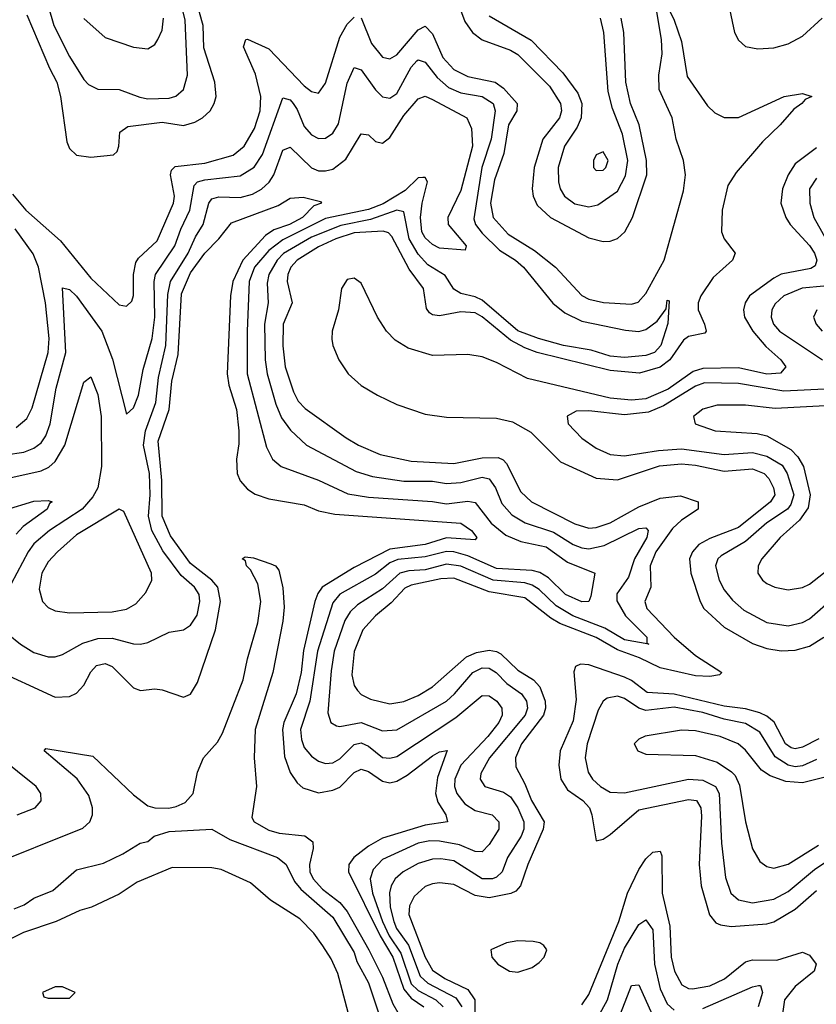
# Model space of a CAD drawing. Header units: inches. Extents: x 1694797 to 1849917, y 907313 to 1017959.
# Tile 331 of 656: x 1712530 to 1714769, y 1006777 to 1009546. Entities that reach past the tile are written whole.
import ezdxf

# ---------------------------------------------------------------- set-up
doc = ezdxf.new("R2010")
doc.units = ezdxf.units.IN
doc.header["$MEASUREMENT"] = 0
doc.layers.add('B7010', color=7, linetype='Continuous')

msp = doc.modelspace()

# ---------------------------------------------------------------- linework, layer by layer
at = {"layer": 'B7010', "color": 5}
for points, elevation in [([(1714380.3, 1010000), (1714417, 1009917), (1714440, 1009880), (1714470, 1009857), (1714535.9, 1009830), (1714537.3, 1009810), (1714483, 1009750), (1714478.3, 1009710), (1714488.8, 1009670), (1714522.2, 1009590), (1714539.3, 1009510), (1714550, 1009488.2), (1714570, 1009470.9), (1714604.4, 1009464.4), (1714650, 1009467.3), (1714690, 1009478.4), (1714730, 1009499.5), (1714785.6, 1009550)], 820), ([(1712574.2, 1009710), (1712626.3, 1009530), (1712670, 1009442.3), (1712710, 1009378), (1712723.6, 1009363.6), (1712750, 1009351), (1712810, 1009350.1), (1712867.9, 1009327.9), (1712890, 1009323.9), (1712950, 1009325.3), (1712968.6, 1009331.4), (1712990, 1009350.2), (1713001.8, 1009390), (1712995.3, 1009544.7), (1712964, 1009670)], 840), ([(1712550, 1009560.2), (1712613.3, 1009410), (1712634.3, 1009370), (1712645, 1009330), (1712662.7, 1009202.7), (1712670, 1009184), (1712690, 1009165.4), (1712730, 1009159.3), (1712793.8, 1009166.2), (1712804.1, 1009175.9), (1712808.9, 1009190), (1712811.4, 1009230), (1712833.8, 1009246.2), (1712930, 1009258.2), (1712990, 1009248.5), (1713021.9, 1009258.1), (1713043.7, 1009270), (1713064.9, 1009290), (1713076.7, 1009310), (1713082, 1009330), (1713078.5, 1009370), (1713047.1, 1009467.1), (1713045.7, 1009530), (1713023.6, 1009610)], 820), ([(1713490, 1009551.6), (1713518.9, 1009478.9), (1713550, 1009441.2), (1713570, 1009435.7), (1713590, 1009447.2), (1713650, 1009517.2), (1713670, 1009527.8), (1713690, 1009506.6), (1713719.6, 1009439.6), (1713750, 1009405.9), (1713790, 1009386.3), (1713866.6, 1009370), (1713890, 1009353.3), (1713928.1, 1009310), (1713927.5, 1009290), (1713903.8, 1009250), (1713890.7, 1009170), (1713864.4, 1009095.6), (1713852.9, 1009030), (1713860.7, 1008990), (1713902.7, 1008942.7), (1713977, 1008897), (1714035.7, 1008850), (1714110.1, 1008770.1), (1714130, 1008760.1), (1714171.2, 1008751.2), (1714250, 1008745.8), (1714268.1, 1008751.9), (1714290, 1008776.4), (1714341.5, 1008870), (1714395.5, 1009064.5), (1714401.7, 1009110), (1714396.1, 1009150), (1714375.6, 1009210), (1714363.5, 1009270), (1714327.2, 1009350), (1714326.8, 1009390), (1714335.6, 1009450), (1714333.7, 1009490), (1714316.1, 1009596.1)], 780), ([(1713756.3, 1009610), (1713781.4, 1009541.4), (1713802.3, 1009510), (1713830, 1009489.7), (1713910, 1009460.8), (1713930, 1009448.7), (1714019.1, 1009359.1), (1714049.8, 1009310), (1714052.8, 1009290), (1714047.3, 1009270), (1714000.8, 1009210), (1713976.3, 1009130), (1713970.1, 1009070), (1713972.9, 1009050), (1713984.5, 1009024.5), (1714021.8, 1008990), (1714130, 1008932.3), (1714170, 1008922.3), (1714190, 1008923.4), (1714210, 1008930.8), (1714230.8, 1008949.2), (1714252.9, 1008990), (1714292.4, 1009110), (1714291.9, 1009150), (1714271.4, 1009250), (1714247, 1009310), (1714233.3, 1009370), (1714227.9, 1009510), (1714220.3, 1009550)], 820), ([(1714350, 1009584.9), (1714370, 1009544.9), (1714390, 1009484.4), (1714406.5, 1009386.5), (1714463.7, 1009303.7), (1714483.9, 1009283.9), (1714510, 1009271.2), (1714550, 1009271), (1714678.7, 1009330), (1714730, 1009338.6), (1714756.3, 1009330), (1714738, 1009322), (1714728.9, 1009310), (1714705.9, 1009294.1), (1714667.9, 1009250), (1714617.6, 1009202.4), (1714543.4, 1009116.6), (1714520.3, 1009079.7), (1714504.9, 1009010), (1714502.3, 1008950), (1714510.1, 1008930.1), (1714541.1, 1008890), (1714533.6, 1008870), (1714479.3, 1008820.7), (1714444.3, 1008770), (1714437.1, 1008750), (1714437, 1008730), (1714454.5, 1008690), (1714459.2, 1008670), (1714455.5, 1008664.5), (1714410, 1008654.9), (1714395.5, 1008644.5), (1714357.7, 1008590), (1714330.6, 1008569.4), (1714272.4, 1008552.4), (1714190, 1008559.9), (1713984.6, 1008610), (1713950, 1008623), (1713910, 1008645.2), (1713830, 1008710.7), (1713810, 1008721.7), (1713770, 1008725), (1713710, 1008712.9), (1713690, 1008716), (1713682.1, 1008722.1), (1713673.9, 1008733.9), (1713664.7, 1008790), (1713624.6, 1008844.6), (1713576.4, 1008936.4), (1713566.3, 1008946.3), (1713551.3, 1008951.3), (1713470, 1008946.9), (1713418.3, 1008930), (1713370, 1008907.3), (1713310.1, 1008870), (1713292, 1008850), (1713283.4, 1008830), (1713281.7, 1008810), (1713295.8, 1008750), (1713270.7, 1008690), (1713269.3, 1008629.3), (1713276.6, 1008570), (1713299.6, 1008499.6), (1713313.1, 1008473.1), (1713332.3, 1008452.3), (1713447.4, 1008370), (1713482.3, 1008350), (1713543, 1008323), (1713630, 1008304.6), (1713750, 1008298.1), (1713830, 1008313.6), (1713874.5, 1008314.5), (1713888.8, 1008308.8), (1713898.2, 1008298.2), (1713938.6, 1008218.6), (1713968.4, 1008190), (1714090, 1008128.8), (1714130, 1008116.5), (1714150, 1008117.8), (1714190, 1008131.5), (1714270, 1008176.6), (1714330, 1008201), (1714387.1, 1008207.1), (1714436.8, 1008190), (1714437.5, 1008170), (1714390, 1008138.7), (1714364.6, 1008115.4), (1714318.2, 1008050), (1714301.8, 1008010), (1714303.9, 1007950), (1714287.3, 1007910), (1714292.8, 1007890), (1714370, 1007810.1), (1714430, 1007758.2), (1714503.2, 1007710), (1714496.6, 1007703.4), (1714470, 1007699.2), (1714430, 1007701.3), (1714330, 1007723.5), (1714271.8, 1007751.8), (1714210, 1007774.2), (1714150, 1007808.5), (1714048.1, 1007848.1), (1714022.9, 1007862.9), (1713950, 1007920.4), (1713850, 1007937), (1713750, 1007975.9), (1713713.4, 1007973.4), (1713630, 1007955.5), (1713612.8, 1007947.2), (1713574.1, 1007905.9), (1713530.1, 1007870), (1713494.6, 1007830), (1713470, 1007769.7), (1713463.4, 1007703.4), (1713470, 1007674), (1713479.4, 1007659.4), (1713490, 1007648.4), (1713515.7, 1007635.7), (1713570, 1007621.9), (1713610, 1007629), (1713650, 1007646), (1713690, 1007670.1), (1713786, 1007754), (1713813.8, 1007766.2), (1713850, 1007773.2), (1713870, 1007769.8), (1713882.4, 1007762.4), (1713930, 1007716.8), (1713973.9, 1007690), (1713991.6, 1007670), (1714006.8, 1007630), (1714007.5, 1007610), (1714002, 1007590), (1713940.3, 1007510), (1713923.9, 1007470), (1713924.8, 1007444.8), (1713950, 1007397.6), (1713968.2, 1007350), (1714004.1, 1007290), (1714001.6, 1007270), (1713958.2, 1007170), (1713937.6, 1007110), (1713924.4, 1007095.6), (1713910.9, 1007089.1), (1713850, 1007077), (1713810, 1007083.5), (1713750, 1007113.9), (1713710, 1007119.2), (1713690, 1007115.7), (1713670, 1007108), (1713639.2, 1007080.8), (1713626, 1007054), (1713624, 1007030), (1713670, 1006909.6), (1713690, 1006873.1), (1713725.4, 1006850), (1713790, 1006819.1), (1713809.4, 1006790), (1713809.1, 1006629.1)], 780), ([(1712510, 1009055.8), (1712547.2, 1009010), (1712644.5, 1008924.5), (1712730, 1008818.8), (1712810, 1008744.2), (1712830, 1008740.3), (1712845, 1008755), (1712849.8, 1008770.2), (1712850.3, 1008830), (1712856.4, 1008863.6), (1712864.1, 1008875.9), (1712916, 1008924), (1712962.3, 1009030), (1712965.5, 1009050), (1712953.7, 1009110), (1712956.8, 1009123.2), (1712967.2, 1009132.8), (1713050, 1009142.4), (1713130, 1009165.4), (1713160.7, 1009190), (1713190, 1009240.4), (1713206, 1009290), (1713207.7, 1009330), (1713192.7, 1009392.7), (1713159.1, 1009470), (1713165.6, 1009490), (1713170, 1009491.6), (1713230, 1009464.6), (1713330, 1009360.5), (1713350, 1009343.8), (1713370, 1009339.4), (1713390, 1009367.2), (1713430, 1009496.6), (1713450, 1009533.6), (1713470, 1009553.5)], 780), ([(1712710, 1009549.4), (1712770, 1009496.1), (1712850, 1009469.3), (1712890, 1009464.2), (1712910, 1009476), (1712918.2, 1009490), (1712930, 1009517.1), (1712934.4, 1009550)], 860), ([(1713850, 1009556.6), (1713968.1, 1009488.1), (1714056.8, 1009396.8), (1714099.1, 1009339.1), (1714110.1, 1009310), (1714108.3, 1009270), (1714096.5, 1009243.5), (1714061, 1009190), (1714043.6, 1009130), (1714044.1, 1009090), (1714049.6, 1009070), (1714061.7, 1009050), (1714090, 1009028.7), (1714130, 1009020.1), (1714155, 1009025), (1714210, 1009063.6), (1714233.1, 1009106.9), (1714239.6, 1009150), (1714224.2, 1009224.2), (1714196.4, 1009296.4), (1714183.9, 1009343.9), (1714171.8, 1009510), (1714162.5, 1009550)], 840), ([(1712490, 1008322.7), (1712542, 1008330), (1712570, 1008340.7), (1712590, 1008355.7), (1712603.7, 1008376.3), (1712615.4, 1008410), (1712632.9, 1008510), (1712659.6, 1008610), (1712650, 1008791.7), (1712670, 1008787.7), (1712690, 1008768.9), (1712760.8, 1008670), (1712791.1, 1008591.1), (1712830, 1008437), (1712850, 1008454.7), (1712863.6, 1008490), (1712877.4, 1008562.6), (1712902.4, 1008650), (1712909.5, 1008710), (1712908.2, 1008810), (1712912.1, 1008830), (1712966.1, 1008910), (1712982.6, 1008957.4), (1713007.9, 1009010), (1713020.4, 1009079.6), (1713029.8, 1009090.2), (1713050, 1009096.1), (1713150, 1009106.9), (1713188.8, 1009131.2), (1713212.6, 1009167.4), (1713270, 1009326), (1713290, 1009320.7), (1713298.5, 1009310), (1713310, 1009293.4), (1713330, 1009245.3), (1713350, 1009221.9), (1713370, 1009212.2), (1713390, 1009212.9), (1713410, 1009227.2), (1713426.4, 1009253.6), (1713450, 1009367.9), (1713470, 1009411.8), (1713490, 1009405.5), (1713530, 1009348.8), (1713550, 1009329.5), (1713570, 1009325.8), (1713590, 1009338.8), (1713630, 1009412.7), (1713646.4, 1009430), (1713650, 1009433.3), (1713670, 1009426.8), (1713703.8, 1009383.8), (1713735.7, 1009355.7), (1713770, 1009340.4), (1713830, 1009330), (1713860.5, 1009310), (1713866.3, 1009290), (1713855.3, 1009210), (1713829, 1009130), (1713806.1, 1008986.1), (1713811.5, 1008970), (1713830, 1008946), (1713878.3, 1008898.3), (1713923.8, 1008870), (1713945.9, 1008850), (1714028.6, 1008748.6), (1714062.2, 1008722.2), (1714110, 1008698.2), (1714233, 1008673), (1714270, 1008669.4), (1714290, 1008675.1), (1714321.6, 1008698.4), (1714347.1, 1008732.9), (1714350, 1008757.3), (1714355.5, 1008755.5), (1714351.5, 1008691.5), (1714331.7, 1008630), (1714314.1, 1008610), (1714290, 1008601.5), (1714230, 1008596.4), (1714190, 1008599.9), (1714136.4, 1008616.4), (1714058.2, 1008630), (1713988.4, 1008650), (1713930, 1008671.4), (1713830, 1008757.7), (1713810, 1008767.1), (1713770, 1008776.2), (1713750, 1008788.7), (1713726.3, 1008826.3), (1713677, 1008857), (1713650, 1008886.4), (1713624.7, 1008930), (1713610, 1009005.4), (1713590.2, 1009010.2), (1713515.6, 1008984.4), (1713432.9, 1008967.1), (1713350, 1008935), (1713271.7, 1008888.3), (1713253.5, 1008870), (1713230.1, 1008830), (1713225.3, 1008805.3), (1713228.6, 1008750), (1713218.5, 1008690), (1713219.9, 1008590), (1713225.4, 1008550), (1713250, 1008464.7), (1713266.1, 1008426.1), (1713291.4, 1008391.4), (1713336.1, 1008350), (1713475.9, 1008275.9), (1713521.8, 1008261.8), (1713610, 1008248.1), (1713690, 1008248.4), (1713730, 1008241.9), (1713770, 1008244.6), (1713830, 1008259.4), (1713850, 1008255.3), (1713867.2, 1008230), (1713885.1, 1008185.1), (1713913.3, 1008153.3), (1713950.9, 1008130.9), (1714030, 1008104.6), (1714085.4, 1008070), (1714110, 1008060.5), (1714130, 1008058.5), (1714172.6, 1008067.4), (1714270, 1008115.5), (1714290, 1008117.5), (1714296.8, 1008110), (1714292.4, 1008090), (1714258.3, 1008030), (1714241.4, 1007978.6), (1714208.8, 1007931.2), (1714208.2, 1007911.8), (1714232.4, 1007870), (1714293.2, 1007810), (1714293.1, 1007793.1), (1714298, 1007790), (1714230, 1007801.9), (1714174.7, 1007834.7), (1714085.2, 1007870), (1714038.1, 1007898.1), (1713990, 1007944), (1713970, 1007956.3), (1713950, 1007962.2), (1713860.6, 1007970), (1713770, 1008009), (1713730, 1008015), (1713670, 1007999.3), (1713623.6, 1007996.4), (1713598.6, 1007990), (1713550, 1007945.2), (1713479.5, 1007900.5), (1713459.2, 1007880.8), (1713443.9, 1007856.1), (1713414.1, 1007770), (1713405.1, 1007714.9), (1713396.5, 1007596.5), (1713404.8, 1007570), (1713420.6, 1007560.6), (1713430, 1007558.5), (1713490, 1007569.5), (1713550, 1007546.6), (1713590, 1007549.4), (1713729.4, 1007630), (1713752.1, 1007650), (1713803.3, 1007710), (1713830, 1007723.5), (1713850, 1007722.8), (1713869.6, 1007710), (1713899.4, 1007679.4), (1713940.5, 1007650), (1713954.3, 1007630), (1713956.9, 1007610), (1713951.2, 1007590), (1713850.4, 1007470), (1713826.1, 1007426.1), (1713824.3, 1007410), (1713837.2, 1007390), (1713890, 1007373.8), (1713910, 1007360.7), (1713930, 1007329.6), (1713946.6, 1007290), (1713946.7, 1007270), (1713939.2, 1007250), (1713901.3, 1007190), (1713885.8, 1007150), (1713870, 1007134.5), (1713858.8, 1007130), (1713830, 1007129.9), (1713750, 1007180.5), (1713713.7, 1007186.3), (1713690, 1007184.9), (1713650, 1007173.1), (1713607.5, 1007150), (1713585.5, 1007130), (1713573.8, 1007110), (1713569.1, 1007090.9), (1713571.3, 1007050), (1713581.2, 1007010), (1713589.3, 1006990), (1713623.1, 1006943.1), (1713655.9, 1006855.9), (1713676.8, 1006836.8), (1713755.5, 1006795.5), (1713772.3, 1006770)], 760), ([(1712497.7, 1007817.7), (1712532.1, 1007790), (1712570, 1007766.1), (1712610, 1007753.9), (1712630, 1007754), (1712650, 1007760.8), (1712707.3, 1007792.7), (1712750, 1007805.6), (1712790, 1007807.3), (1712850, 1007791.2), (1712870, 1007790.1), (1712890, 1007794.8), (1712950, 1007823.5), (1712990, 1007830.1), (1713010, 1007843), (1713028.5, 1007871.5), (1713036.7, 1007910), (1713034.3, 1007930), (1713021.1, 1007950), (1712983.5, 1007983.5), (1712932.1, 1008052.1), (1712901.2, 1008110), (1712891.7, 1008150), (1712896.9, 1008210), (1712894.4, 1008270), (1712878.2, 1008350), (1712883.3, 1008390), (1712912.5, 1008470), (1712920, 1008540), (1712941.1, 1008630), (1712946.6, 1008773.4), (1712953.9, 1008810), (1713003.7, 1008890), (1713024.3, 1008935.7), (1713046, 1008970), (1713061.5, 1009030), (1713070, 1009042.7), (1713090, 1009048.1), (1713150, 1009046), (1713184.4, 1009055.6), (1713210, 1009069.4), (1713231, 1009089), (1713244.7, 1009110), (1713270, 1009178.9), (1713290, 1009187.8), (1713350, 1009129.7), (1713370, 1009121.3), (1713390, 1009120.7), (1713410, 1009126.2), (1713446.5, 1009153.5), (1713490, 1009225.2), (1713510, 1009222.7), (1713530, 1009203.7), (1713550, 1009199.3), (1713570, 1009214.6), (1713610, 1009276.9), (1713650, 1009323.8), (1713670, 1009331.5), (1713690, 1009321.6), (1713786.5, 1009270), (1713799.9, 1009239.9), (1713802.8, 1009190), (1713770, 1009066), (1713733.8, 1008990), (1713734.4, 1008970), (1713784.7, 1008910), (1713782, 1008898), (1713710, 1008903.9), (1713690, 1008913.7), (1713670, 1008932.4), (1713660.4, 1008950), (1713656.8, 1008990), (1713661, 1009030), (1713676.4, 1009090), (1713670, 1009102.5), (1713662.7, 1009102.7), (1713650, 1009101.8), (1713613.8, 1009066.2), (1713551.6, 1009028.4), (1713510, 1009012.4), (1713390, 1008987), (1713270, 1008927.3), (1713230, 1008897.3), (1713190.3, 1008850), (1713174.6, 1008810), (1713169, 1008670), (1713168.9, 1008550), (1713224.1, 1008344.1), (1713240.5, 1008310), (1713265.2, 1008290), (1713370, 1008251.6), (1713452.6, 1008212.6), (1713510, 1008203), (1713690, 1008191.2), (1713730, 1008184.8), (1713790, 1008192.5), (1713810, 1008188.8), (1713855.6, 1008130), (1713896.4, 1008096.4), (1713939, 1008079), (1714010, 1008063.5), (1714070, 1008020.8), (1714146.5, 1007990), (1714135.2, 1007924.8), (1714130.1, 1007909.9), (1714110, 1007908.6), (1714064.6, 1007930), (1714016.7, 1007976.7), (1713991.7, 1007991.7), (1713970, 1007996.8), (1713870, 1008002.4), (1713790, 1008038.2), (1713750, 1008049.8), (1713730, 1008050.3), (1713670, 1008035.1), (1713592.4, 1008027.6), (1713570, 1008018.9), (1713530, 1007987.2), (1713430, 1007930.2), (1713410, 1007905.9), (1713366.6, 1007770), (1713345.2, 1007630), (1713319.1, 1007550), (1713322.2, 1007522.2), (1713330, 1007499.8), (1713350, 1007474.8), (1713370, 1007461.2), (1713390, 1007454.6), (1713410, 1007456.5), (1713430, 1007467.9), (1713470, 1007507.9), (1713490, 1007512.2), (1713510, 1007502.7), (1713550, 1007471.6), (1713570, 1007469), (1713590, 1007474.4), (1713755.9, 1007584.1), (1713830, 1007645.7), (1713850, 1007644.4), (1713871, 1007630), (1713885.3, 1007610), (1713886, 1007590), (1713876.6, 1007570), (1713845.8, 1007530), (1713769.9, 1007450.1), (1713753, 1007410), (1713752.5, 1007390), (1713758.9, 1007370), (1713780.8, 1007340.8), (1713810, 1007322), (1713857.8, 1007310), (1713876.9, 1007290), (1713876.6, 1007270), (1713850, 1007226.6), (1713830, 1007205.8), (1713810, 1007207.3), (1713766.1, 1007226.1), (1713710, 1007236), (1713682.9, 1007237.1), (1713650, 1007230.4), (1713550, 1007184.3), (1713523.4, 1007156.6), (1713515.4, 1007130), (1713521.4, 1007090), (1713549.6, 1007010), (1713568.4, 1006970), (1713601.4, 1006921.4), (1713630, 1006835.1), (1713650, 1006815.9), (1713700.1, 1006790), (1713720.6, 1006770)], 740), ([(1714770, 1009185.6), (1714710, 1009140.4), (1714690.4, 1009110), (1714673.7, 1009070), (1714669.7, 1009030), (1714683.1, 1008990), (1714695.8, 1008970), (1714750, 1008911.3), (1714763.9, 1008890), (1714771, 1008870), (1714766.1, 1008853.9), (1714753.8, 1008846.2), (1714670, 1008830.2), (1714650, 1008819.5), (1714581, 1008770), (1714569.3, 1008750), (1714564.8, 1008730), (1714567.3, 1008710), (1714591, 1008670), (1714626.8, 1008626.8), (1714669.1, 1008590), (1714683, 1008570), (1714668.1, 1008551.9), (1714630, 1008549.3), (1714550, 1008567.2), (1714450, 1008565.6), (1714423.2, 1008556.8), (1714352.5, 1008507.5), (1714290, 1008480.2), (1714250, 1008476), (1714190, 1008482.2), (1713956.9, 1008536.9), (1713870, 1008582.2), (1713830, 1008597.9), (1713790, 1008604.7), (1713690, 1008601.7), (1713622, 1008622), (1713585.1, 1008645.1), (1713560.9, 1008670), (1713535.4, 1008710), (1713490, 1008805.1), (1713470, 1008819.7), (1713450, 1008815.6), (1713434.2, 1008790), (1713426.2, 1008730), (1713408.3, 1008670), (1713407.3, 1008647.3), (1713410.1, 1008630), (1713427.3, 1008590), (1713453.2, 1008550), (1713490, 1008517.8), (1713535.6, 1008490), (1713590, 1008464.2), (1713670, 1008437), (1713730, 1008428.1), (1713870, 1008425.5), (1713915.5, 1008415.5), (1713966.4, 1008386.4), (1714050, 1008302.8), (1714150, 1008256.4), (1714210, 1008251.9), (1714328.8, 1008291.2), (1714390, 1008296.8), (1714430, 1008293.6), (1714510, 1008276.1), (1714590, 1008283), (1714622.1, 1008270), (1714635.7, 1008255.7), (1714648.6, 1008230), (1714652.7, 1008210), (1714640.1, 1008190), (1714550, 1008118.2), (1714470, 1008086.9), (1714438.6, 1008070), (1714421.1, 1008050), (1714413, 1008030), (1714416.5, 1007990), (1714442.5, 1007910), (1714453.1, 1007890), (1714510, 1007837.5), (1714590, 1007791.5), (1714630, 1007777.4), (1714670, 1007771.6), (1714710, 1007773), (1714750, 1007784.5), (1714790.6, 1007809.4)], 820), ([(1714770, 1009100.4), (1714750.1, 1009070), (1714750.5, 1009030), (1714762.2, 1008990), (1714818.1, 1008890)], 840), ([(1712450, 1007723.1), (1712630, 1007641), (1712670, 1007642.6), (1712690, 1007652.4), (1712710, 1007675.1), (1712730, 1007712.3), (1712745.5, 1007730), (1712770, 1007735.7), (1712790, 1007726.8), (1712850, 1007667.2), (1712870, 1007659.8), (1712910, 1007664.5), (1712930, 1007661.6), (1712990, 1007641.3), (1713010, 1007649.2), (1713030, 1007682), (1713080.4, 1007830), (1713094.2, 1007910), (1713086.7, 1007950), (1713069.9, 1007970), (1713010, 1008016.7), (1712954.2, 1008094.2), (1712930, 1008150), (1712929.2, 1008250), (1712919.1, 1008360.9), (1712949.8, 1008450.2), (1712957.8, 1008530), (1712975.5, 1008604.5), (1712984.7, 1008775.3), (1713010, 1008833.8), (1713050, 1008889.4), (1713089.6, 1008930), (1713124.9, 1008975.1), (1713256.1, 1009023.9), (1713290, 1009043.8), (1713326.9, 1009046.9), (1713375.1, 1009035.1), (1713378.7, 1009030), (1713356.9, 1009023.1), (1713325.1, 1008990), (1713288, 1008970), (1713244.7, 1008955.3), (1713220.6, 1008939.4), (1713157.1, 1008870), (1713129.5, 1008810), (1713122.9, 1008770), (1713113.3, 1008550), (1713117.9, 1008517.9), (1713139.2, 1008450), (1713145.9, 1008390), (1713146.3, 1008353.7), (1713139.7, 1008310), (1713141.3, 1008270), (1713149.3, 1008249.3), (1713170, 1008225.9), (1713192.1, 1008212.1), (1713230, 1008199.1), (1713330, 1008181.9), (1713370, 1008165.1), (1713416, 1008156), (1713770, 1008130.7), (1713799.6, 1008110), (1713815.3, 1008090), (1713810, 1008083.2), (1713730, 1008089.1), (1713670, 1008070), (1713570, 1008057.4), (1713470, 1008005.3), (1713380.6, 1007950), (1713367.8, 1007932.2), (1713359.9, 1007910), (1713328.1, 1007771.9), (1713321.4, 1007710), (1713307.4, 1007650), (1713272.3, 1007570), (1713268.8, 1007550), (1713274.4, 1007474.4), (1713290, 1007428.8), (1713310, 1007399.8), (1713326.1, 1007386.1), (1713370, 1007372.3), (1713410, 1007379), (1713430, 1007388), (1713470, 1007429.2), (1713490, 1007438.5), (1713510, 1007431.8), (1713550, 1007404.5), (1713570, 1007400.4), (1713590, 1007404.6), (1713618.8, 1007421.2), (1713690, 1007476), (1713710, 1007487.3), (1713731.2, 1007491.2), (1713704.8, 1007415.2), (1713698.8, 1007370), (1713705.5, 1007345.5), (1713727.4, 1007310), (1713732.7, 1007290), (1713670, 1007281.3), (1713550, 1007244.8), (1713510, 1007222.1), (1713468.9, 1007190), (1713455.5, 1007170), (1713454, 1007150), (1713542.9, 1006970), (1713578.8, 1006910), (1713610, 1006820.2), (1713630, 1006794.9), (1713665.8, 1006770)], 720), ([(1712520.3, 1008399.7), (1712550, 1008425), (1712565.4, 1008454.6), (1712609.9, 1008610), (1712612.9, 1008650), (1712602.3, 1008750), (1712583.2, 1008850), (1712567.4, 1008887.4), (1712517.6, 1008957.6)], 780), ([(1714790, 1008796.6), (1714729.1, 1008790.9), (1714677.9, 1008770), (1714653.1, 1008746.9), (1714644.3, 1008730), (1714642.3, 1008710), (1714648.5, 1008690), (1714666, 1008670), (1714786.1, 1008590)], 840), ([(1714770.2, 1008730), (1714761.6, 1008710), (1714768.8, 1008690), (1714785.3, 1008670)], 860), ([(1712502.2, 1008257.8), (1712590, 1008277.7), (1712611.9, 1008288.1), (1712630, 1008303.8), (1712656.8, 1008350), (1712710, 1008527.2), (1712730, 1008541.3), (1712750, 1008492.4), (1712759, 1008430), (1712759.5, 1008290), (1712749.2, 1008230), (1712735.6, 1008204.4), (1712705.6, 1008170), (1712613.8, 1008110), (1712570, 1008072.1), (1712553.6, 1008050), (1712489.7, 1007930)], 740), ([(1714792.5, 1008507.5), (1714678.3, 1008501.7), (1714550, 1008523.1), (1714454.8, 1008525.2), (1714430, 1008515.9), (1714339.7, 1008460.3), (1714297.2, 1008442.8), (1714230, 1008434.6), (1714130, 1008446.6), (1714094.4, 1008445.6), (1714068.8, 1008431.2), (1714071.9, 1008410), (1714110, 1008368.9), (1714150, 1008340.9), (1714190, 1008323.1), (1714230, 1008319.9), (1714325.2, 1008334.8), (1714390, 1008339.6), (1714510, 1008323.6), (1714590, 1008328.7), (1714630, 1008319), (1714673.2, 1008293.2), (1714687.2, 1008270), (1714705.9, 1008210), (1714697.7, 1008182.3), (1714687.7, 1008170), (1714630, 1008131.4), (1714570, 1008078.7), (1714501.7, 1008038.3), (1714492.3, 1008030), (1714485.3, 1008010), (1714496, 1007970), (1714510, 1007943.2), (1714533.3, 1007913.3), (1714565.7, 1007885.7), (1714630, 1007851), (1714690, 1007841.9), (1714730, 1007850.5), (1714750, 1007860.9), (1714818.6, 1007921.4)], 840), ([(1714830, 1008461.9), (1714653.1, 1008453.1), (1714570, 1008462), (1714490, 1008462.5), (1714450, 1008450.5), (1714423.6, 1008430), (1714428.4, 1008410), (1714484.4, 1008390), (1714602.6, 1008382.6), (1714630, 1008376.2), (1714697.2, 1008337.2), (1714716.9, 1008316.9), (1714733.1, 1008290), (1714751.5, 1008210), (1714746.5, 1008173.5), (1714721.7, 1008138.3), (1714667.2, 1008090), (1714615.9, 1008030), (1714605.3, 1008010), (1714604.8, 1007990), (1714617.8, 1007970), (1714630, 1007960.9), (1714652.7, 1007950), (1714690, 1007942.9), (1714730, 1007949), (1714750, 1007959), (1714815.4, 1008010)], 860), ([(1712490, 1008167.7), (1712570, 1008192.3), (1712610, 1008194.3), (1712621.6, 1008190), (1712614.1, 1008185.9), (1712606.9, 1008170), (1712539.5, 1008120.5), (1712520.5, 1008099.5)], 720), ([(1712435.8, 1007164.2), (1712707.5, 1007272.5), (1712727.3, 1007290), (1712734.8, 1007310), (1712734.9, 1007330), (1712724.1, 1007364.1), (1712691.2, 1007411.2), (1712599.1, 1007490), (1712603.8, 1007496.2), (1712735.4, 1007475.4), (1712850, 1007366.5), (1712890, 1007335.3), (1712910, 1007329.6), (1712949.2, 1007329.2), (1712970, 1007333.1), (1712995.2, 1007344.8), (1713017.3, 1007370), (1713029.5, 1007430), (1713046.8, 1007470), (1713085.7, 1007514.3), (1713100.1, 1007539.9), (1713157.8, 1007690), (1713170, 1007748.8), (1713199.7, 1007850), (1713207.8, 1007910), (1713199.6, 1007959.6), (1713179, 1007999), (1713167.7, 1008010), (1713164.5, 1008024.5), (1713155.6, 1008030), (1713164.2, 1008035.8), (1713187.6, 1008032.4), (1713236.3, 1008016.3), (1713249, 1008010), (1713258, 1007998), (1713270, 1007948), (1713273.6, 1007893.6), (1713270, 1007854.3), (1713241.8, 1007710), (1713191.5, 1007550), (1713189.1, 1007470), (1713195.4, 1007390), (1713182.9, 1007302.9), (1713188.6, 1007290), (1713230, 1007266.5), (1713258.9, 1007258.9), (1713331.3, 1007251.3), (1713354.4, 1007234.4), (1713354.9, 1007214.9), (1713344.7, 1007170), (1713345.5, 1007150), (1713355.2, 1007130), (1713381.4, 1007101.4), (1713430, 1007063.4), (1713450, 1007038.4), (1713511.5, 1006930), (1713550, 1006853.2), (1713578.8, 1006778.8), (1713606.8, 1006730)], 680), ([(1714776.6, 1007523.4), (1714730, 1007500.4), (1714710, 1007495.2), (1714698.3, 1007498.3), (1714682.1, 1007510), (1714650.8, 1007570.8), (1714630, 1007587.9), (1714610, 1007597.3), (1714570, 1007607.9), (1714510, 1007615.2), (1714370, 1007649.6), (1714294, 1007654), (1714250, 1007687.6), (1714230, 1007697.3), (1714130, 1007732), (1714106.7, 1007733.3), (1714092.6, 1007727.4), (1714087.6, 1007712.4), (1714094.2, 1007634.2), (1714086, 1007574), (1714048.8, 1007490), (1714045.3, 1007450), (1714051.2, 1007410), (1714070, 1007380.3), (1714112.6, 1007350), (1714131.3, 1007330), (1714138.5, 1007310), (1714150, 1007237.3), (1714170, 1007241.6), (1714190, 1007255.1), (1714270, 1007324.2), (1714410, 1007352.8), (1714432.5, 1007350), (1714444.8, 1007330), (1714446.7, 1007306.7), (1714439.6, 1007170), (1714445.8, 1007110), (1714468.7, 1007028.7), (1714486.5, 1007006.5), (1714500.2, 1007000.2), (1714530, 1006996.3), (1714630, 1007003.6), (1714650, 1007008.9), (1714710, 1007044.6), (1714770, 1007097.6)], 820), ([(1714770, 1007465.7), (1714730, 1007447.5), (1714710, 1007445), (1714690, 1007449.7), (1714653.4, 1007473.4), (1714610, 1007542.9), (1714570, 1007566.8), (1714510, 1007579.2), (1714450, 1007597.9), (1714370, 1007612.6), (1714290, 1007603.2), (1714270, 1007610), (1714230, 1007637.1), (1714210, 1007644.1), (1714181.6, 1007638.4), (1714170.1, 1007629.9), (1714155.5, 1007604.5), (1714125.3, 1007510), (1714119.4, 1007470), (1714128.1, 1007430), (1714140.1, 1007410), (1714162.3, 1007390), (1714190, 1007373.7), (1714230, 1007372), (1714410.1, 1007410.1), (1714450, 1007407.7), (1714485.3, 1007390), (1714496.5, 1007370), (1714502.6, 1007230), (1714513.5, 1007133.5), (1714528.5, 1007090), (1714550.5, 1007070.5), (1714590, 1007062.6), (1714650, 1007072.9), (1714690, 1007094.3), (1714764, 1007156), (1714810, 1007187)], 840), ([(1714790, 1007415.2), (1714730, 1007399.6), (1714683.7, 1007403.7), (1714639.5, 1007419.5), (1714615.4, 1007435.4), (1714570, 1007492.3), (1714549.8, 1007510), (1714498.9, 1007530), (1714430, 1007545.9), (1714390, 1007548.4), (1714288.4, 1007531.6), (1714270, 1007522.4), (1714257.6, 1007510), (1714267.2, 1007490), (1714290, 1007480.8), (1714430, 1007476.8), (1714490, 1007458.2), (1714531.2, 1007431.2), (1714540.9, 1007420.9), (1714553.4, 1007393.4), (1714570, 1007290.4), (1714590, 1007214.6), (1714610, 1007178.8), (1714630, 1007164.4), (1714650, 1007160.4), (1714690, 1007171.4), (1714775.7, 1007224.3)], 860), ([(1712522.9, 1007310), (1712573.4, 1007330), (1712590.8, 1007349.2), (1712589.1, 1007370), (1712575.9, 1007390), (1712470, 1007473.7)], 720), ([(1712514.5, 1007045.5), (1712542.8, 1007057.2), (1712570, 1007075.3), (1712622.9, 1007097.1), (1712690, 1007155.8), (1712765.8, 1007174.2), (1712820.1, 1007199.9), (1712869, 1007230), (1712890, 1007235), (1712907.6, 1007250), (1712950, 1007262.9), (1713070, 1007270.1), (1713120.6, 1007240.6), (1713254.9, 1007190), (1713279, 1007170), (1713302.5, 1007122.5), (1713320.6, 1007100.6), (1713410, 1007022), (1713470, 1006922.4), (1713477.9, 1006897.9), (1713510, 1006837.2), (1713542.3, 1006742.3)], 660), ([(1714110, 1006776.1), (1714130, 1006804.8), (1714214.2, 1007010), (1714238.2, 1007090), (1714270, 1007156), (1714290, 1007185.9), (1714310, 1007205.3), (1714330, 1007207.6), (1714334.6, 1007194.6), (1714336.1, 1007090), (1714357.1, 1006997.1), (1714361.4, 1006910), (1714370.4, 1006870), (1714391.6, 1006831.6), (1714410, 1006821.5), (1714420.9, 1006820.9), (1714470, 1006828.9), (1714511.3, 1006848.7), (1714570, 1006896.5), (1714590, 1006902), (1714658.5, 1006901.5), (1714730, 1006924.1), (1714750, 1006915.7), (1714768.6, 1006890), (1714763.1, 1006870), (1714710, 1006827.2), (1714679.6, 1006790), (1714674.3, 1006750)], 780), ([(1713495.1, 1006595.1), (1713424, 1006864), (1713405.2, 1006905.2), (1713381.8, 1006941.8), (1713356.9, 1006976.9), (1713317.6, 1007017.6), (1713235.1, 1007070), (1713179, 1007119), (1713096, 1007156), (1713070, 1007160.7), (1712958.4, 1007161.6), (1712859.8, 1007120.2), (1712810, 1007087.3), (1712731.5, 1007050), (1712698.8, 1007041.2), (1712632.8, 1007010), (1712540.9, 1006979.1), (1712482.4, 1006950), (1712440.5, 1006939.5), (1712315.7, 1006884.3), (1712259.5, 1006850), (1712236.2, 1006843.8), (1712157.1, 1006802.9), (1712112.2, 1006770)], 660), ([(1714150, 1006731.6), (1714182.5, 1006790), (1714211.4, 1006890), (1714230, 1006934.7), (1714270, 1007001.7), (1714287.2, 1007012.8), (1714290, 1007014.3), (1714310, 1006986.7), (1714313.9, 1006890), (1714330, 1006820.6), (1714350, 1006778.5), (1714370, 1006761)], 760), ([(1714219.2, 1006750), (1714250, 1006830.2), (1714270, 1006832.3), (1714308.1, 1006748.1)], 740), ([(1714450, 1006765.1), (1714590, 1006826.5), (1714606.6, 1006830), (1714611.8, 1006830), (1714618.1, 1006810), (1714605.6, 1006770)], 760)]:
    msp.add_lwpolyline(points, dxfattribs=dict(at, elevation=elevation))
for points, elevation in [([(1714170, 1009174.2), (1714150, 1009166), (1714143.2, 1009150), (1714142.6, 1009130), (1714150, 1009121.8), (1714170, 1009122.5), (1714177.5, 1009130), (1714184.1, 1009150)], 860), ([(1712810, 1008169.7), (1712690, 1008097.5), (1712636.6, 1008050), (1712610, 1008021.7), (1712591.8, 1007990), (1712585, 1007945), (1712594.2, 1007910), (1712610, 1007893.4), (1712630, 1007884), (1712670, 1007878), (1712790, 1007881.3), (1712830, 1007888.2), (1712856.6, 1007903.4), (1712884.6, 1007935.4), (1712901.4, 1007970), (1712900.6, 1007990), (1712822.8, 1008162.8)], 760), ([(1713930, 1006955.4), (1713898.4, 1006950), (1713854.6, 1006930), (1713857.2, 1006910), (1713873.6, 1006890), (1713907, 1006870), (1713930, 1006867.4), (1713970, 1006880.9), (1713990, 1006894.7), (1714004.5, 1006910), (1714012.1, 1006930), (1714002.8, 1006942.8), (1713992, 1006950), (1713973.4, 1006953.4)], 820), ([(1712650, 1006826), (1712630, 1006826), (1712594, 1006810), (1712598, 1006798), (1712610, 1006794), (1712670, 1006794), (1712686, 1006810)], 680)]:
    msp.add_lwpolyline(points, close=True, dxfattribs=dict(at, elevation=elevation))

doc.saveas('drawing.dxf')
